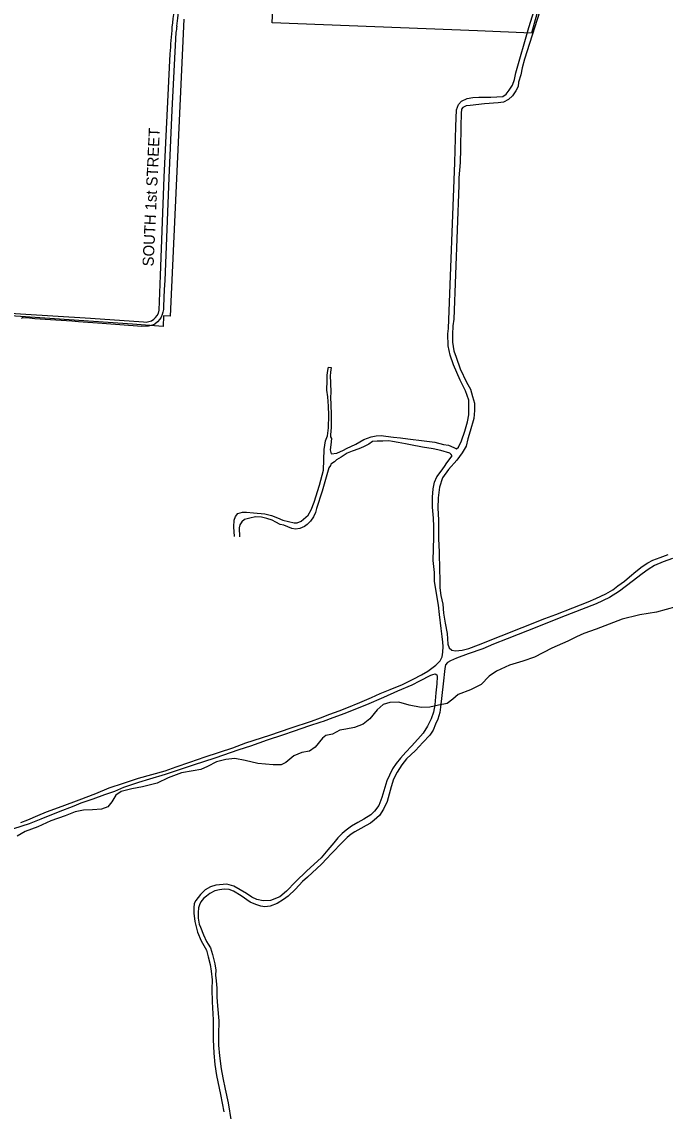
# Model space of a CAD drawing. Extents: x 0 to 712119, y 0 to 761125.
# Drawn here: x 687394 to 690289, y 712590 to 717493 of the extents above; entities that cross this region are included whole.
import ezdxf

# ---------------------------------------------------------------- set-up
doc = ezdxf.new("R2010")
doc.units = 0
for name, color, linetype in [('city boundary', 7, 'Continuous'), ('PAVED ROADS', 7, 'Continuous'), ('stream or creek', 7, 'Continuous'), ('street names', 7, 'Continuous')]:
    doc.layers.add(name, color=color, linetype=linetype)

msp = doc.modelspace()

# ---------------------------------------------------------------- linework, layer by layer
at = {"layer": 'city boundary'}
for points in [[(690044.8, 718736.9), (689687.7, 717441.8), (689443.8, 717451.5), (688520.5, 717488.4), (688580, 718786.9)], [(688122.8, 717504.2), (688061.8, 716168.6), (688031.8, 716169.7), (688029.6, 716121.6), (687891.7, 716132.5), (687210.4, 716178.3), (687210.4, 716178.3), (687176.8, 715523), (686686.3, 715553.4), (686716.7, 716211.4), (685409.5, 716300.9), (684103.5, 716392), (682775.5, 716458.9), (681438.2, 716525.9)]]:
    msp.add_lwpolyline(points, dxfattribs=at)
at = {"layer": 'PAVED ROADS'}
for points in [[(689839, 717899.5), (689656.5, 717325), (689646, 717286), (689640, 717254.5), (689629, 717220.5), (689627.5, 717201), (689617.5, 717182), (689601.5, 717159.5), (689584, 717143.5), (689561, 717131.5), (689538, 717127.5), (689476.5, 717123), (689411.5, 717116.5), (689393.5, 717114.5), (689378, 717107), (689373, 717100), (689371, 717080.5), (689369, 717023.5), (689368, 716920.5), (689366.5, 716860), (689361, 716791), (689360, 716758), (689337.5, 716155), (689333.5, 716125), (689331.5, 716085), (689331.5, 716051), (689338.5, 716012.5), (689348.5, 715983), (689367, 715931), (689395.5, 715871.5), (689413, 715839), (689422.5, 715807), (689430.5, 715776.5), (689431.5, 715743), (689428, 715707), (689411.5, 715651), (689400.5, 715616.5), (689393, 715583.5), (689375.5, 715552.5), (689351.5, 715519.5), (689314, 715477.5), (689287.5, 715440.5), (689273.5, 715398), (689267, 715350), (689265.5, 715304.5), (689268.5, 715252), (689268.9, 715167.8), (689271.2, 715106.6), (689273.9, 715025.2), (689275.3, 714985.5), (689274.4, 714944.9), (689279.8, 714911.1), (689288.5, 714872.8), (689291.7, 714831.5), (689298.6, 714785.9), (689307.2, 714740.7), (689310.4, 714691.9), (689316.8, 714675), (689328.7, 714664.5), (689345.6, 714661.8), (689375.7, 714665.4), (689405.4, 714673.2), (689448.9, 714688.8), (689748, 714807.5), (689796.9, 714826.2), (689872.6, 714855.9), (689942.5, 714883.2), (689977.3, 714897.9), (690021.5, 714918.5), (690052.6, 714936.3), (690075.9, 714954), (690105.2, 714976.2), (690128.5, 714994.9), (690157.2, 715019.5), (690184.6, 715041.4), (690211.5, 715058.7), (690233.4, 715070.6), (690265.8, 715082.5), (690302.8, 715095.2)], [(688351, 715176.5), (688348, 715219.5), (688349.5, 715249.5), (688355.5, 715267), (688366, 715279.5), (688386.5, 715286), (688405, 715286.5), (688437, 715283.5), (688487.5, 715279), (688517.5, 715271), (688544, 715261), (688569, 715250.5), (688594, 715244.5), (688619, 715238.5), (688633.5, 715238.5), (688650.5, 715246), (688683, 715272), (688695.5, 715296), (688709.5, 715331), (688733, 715407.5), (688751, 715475.5), (688753, 715521), (688754.5, 715567.5), (688761, 715607.5), (688769.5, 715629), (688774, 715665.5), (688775.5, 715723), (688774.5, 715762.5), (688771, 715804.5), (688766.5, 715835), (688767.5, 715878.5), (688768.5, 715903), (688771, 715923.5), (688773.5, 715938.5), (688786.5, 715937), (688783, 715915.5), (688782, 715898), (688782.5, 715869.5), (688784, 715823.5), (688783.5, 715804.5), (688786, 715728.5), (688786, 715697.5), (688785.5, 715666.5), (688783.5, 715634.5), (688783.5, 715625.5), (688787.5, 715617.5), (688784, 715589.5), (688782, 715566), (688786, 715549), (688811, 715551.5), (688841, 715565.5), (688855.5, 715573), (688896.5, 715592.5), (688933.5, 715612.5), (688966.5, 715625.5), (688988.5, 715630), (689010.5, 715631.5), (689032, 715628.5), (689066.5, 715623.5), (689098.5, 715620), (689131.5, 715616), (689204.5, 715606.5), (689253, 715601), (689291, 715590), (689313.5, 715587), (689338.5, 715576.5), (689349.5, 715571.5), (689359, 715578), (689373, 715607.5), (689388, 715650.5), (689399, 715693), (689405.5, 715723.5), (689405.5, 715760.5), (689405, 715790.5), (689390, 715832), (689366, 715879.5), (689337, 715949), (689322, 715992), (689313, 716034), (689311.5, 716088.5), (689313.5, 716112), (689343, 716859), (689347.5, 717021), (689350, 717096), (689358.5, 717120.5), (689372, 717135), (689398.5, 717148), (689423, 717152), (689451, 717153), (689505, 717153), (689559, 717157), (689573, 717167), (689587.5, 717184.5), (689601.5, 717207), (689610.5, 717232.5), (689617.5, 717262.5), (689675.5, 717466.5), (689771, 717774.5)], [(688087.4, 717444.9), (688068.4, 717094.5), (688055.1, 716790.3), (688036.8, 716328.4), (688035, 716287.5), (688031.1, 716211.8), (688030.7, 716197.4), (688028.9, 716186.8), (688024.6, 716175.2), (688020.5, 716164.2), (688014.6, 716154.6), (688004.5, 716142.7), (687992.5, 716132.5), (687981.1, 716127.6), (687963.9, 716123.7), (687953.6, 716122.9), (687934.4, 716122.3), (687754.9, 716135.8), (687649.2, 716143), (687618.2, 716146), (687522.9, 716151.8), (687452.1, 716156.3), (687427.8, 716158.7), (687399.4, 716161.1), (687396, 716160.5), (687392.5, 716158)], [(688011.5, 716194.5), (688018, 716351.5), (688035, 716794), (688061.5, 717349)], [(685672, 716284), (685849.5, 716276), (686009, 716268), (686289, 716251), (686686.5, 716224.5), (687030.5, 716202.5), (687387.5, 716179), (687703, 716158.5), (687941.5, 716142)], [(687389, 713889.5), (687421, 713901.5), (687465.5, 713920.5), (687505, 713937.5), (687575.5, 713963.5), (687652.5, 713991), (687727.5, 714020.5), (687786.5, 714045.5), (687851.5, 714066.5), (687918.5, 714088.5), (688039.5, 714122.5), (688089, 714140.5), (688149.5, 714160.5), (688219, 714185), (688343, 714225), (688402, 714247.5), (688510.5, 714282), (688606, 714315.5), (688697, 714346), (688738.5, 714361), (688780.3, 714377), (688821.1, 714392.7), (688856, 714406.2), (688914.1, 714430.1), (688967, 714452), (689007, 714469.4), (689050.9, 714487.6), (689106.8, 714511.2), (689155, 714533.9), (689192.4, 714554.4), (689220.9, 714570.5), (689256.3, 714597), (689275.8, 714617.5), (689285.1, 714634.4), (689288.8, 714656.8), (689289.8, 714682.1), (689287.9, 714701.4), (689285.6, 714727.2), (689281, 714763.1), (689272.7, 714826), (689268.6, 714867.4), (689262.1, 714902.4), (689251.5, 714975.3), (689251.5, 715014.9), (689245.5, 715068.8), (689247.4, 715173.1), (689248.3, 715222), (689246.5, 715259), (689242, 715308), (689242.5, 715354), (689245.5, 715391.5), (689251, 715421.5), (689261.5, 715445.5), (689280.5, 715471), (689296.5, 715492), (689306, 715508), (689330, 715539), (689326.5, 715545.5), (689319.5, 715551.5), (689279, 715563.5), (689244.5, 715571), (689197, 715579), (689143, 715588.5), (689120.5, 715594), (689087, 715599.5), (689062, 715604), (689045, 715606.5), (689018.5, 715605.5), (688993, 715605), (688972.5, 715603.5), (688955.5, 715592.5), (688932, 715580.5), (688910, 715570.5), (688880.5, 715560), (688858.5, 715551), (688831, 715533.5), (688809.5, 715522), (688800.5, 715512.5), (688785, 715502), (688783, 715495.5), (688775, 715485.5), (688745.5, 715380), (688720.5, 715302.5), (688715.5, 715285), (688707, 715264.5), (688692.5, 715245.5), (688677.5, 715231), (688665.5, 715221.5), (688645.5, 715213), (688626, 715210), (688609, 715212), (688573, 715227), (688556.5, 715231), (688537.5, 715241.5), (688520.5, 715250.5), (688496, 715257), (688472, 715263), (688445, 715264.5), (688420, 715259.5), (688396, 715252.5), (688383.5, 715242.5), (688375.5, 715229), (688372.5, 715216), (688373.5, 715175)], [(690321, 715078.3), (690279.2, 715061.9), (690240.3, 715045.5), (690212.1, 715028.6), (690184.7, 715008.3), (690140.6, 714974), (690082.9, 714930.4), (690038.8, 714901.8), (689978.5, 714874), (689819.9, 714811.6), (689719.3, 714772.1), (689578, 714715.8), (689516.6, 714692.3), (689468.7, 714670.7), (689402.3, 714648), (689349.7, 714628.8), (689323, 714617.1), (689309.8, 714610), (689300.5, 714599.3), (689297.6, 714583.3), (689289.6, 714513.2), (689283.5, 714461.2), (689278.4, 714409.1), (689275.5, 714384.2), (689265.7, 714354.2), (689255.6, 714331.3), (689245.2, 714305.7), (689230, 714283), (689197.8, 714249.4), (689165, 714213.2), (689125.2, 714175.3), (689103.9, 714148.3), (689082.6, 714115.6), (689066, 714084.4), (689055.1, 714050.1), (689047.5, 714017.5), (689038.5, 713984.3), (689021.5, 713950.2), (689003.3, 713921.6), (688979.6, 713899.9), (688962.1, 713886.6), (688942.7, 713876.7), (688919, 713862.9), (688892, 713848.2), (688876.4, 713836.4), (688857.9, 713821.7), (688839, 713802.3), (688785.5, 713748.2), (688766.2, 713727.5), (688741.6, 713701.5), (688679.8, 713644.2), (688656.6, 713624.4), (688625.4, 713588.8), (688592.3, 713558.2), (688572, 713543.7), (688542.8, 713525.4), (688511.7, 713512.6), (688488, 713510.1), (688469.2, 713513), (688447.4, 713520.5), (688421.2, 713530.8), (688380.2, 713560), (688346.1, 713580.7), (688326.6, 713587.7), (688303.9, 713590.2), (688283.1, 713587.2), (688261.8, 713581.8), (688239.1, 713569.9), (688224.8, 713558.6), (688211.9, 713547.7), (688199.6, 713532.9), (688192.6, 713519.5), (688189.2, 713506), (688186.7, 713484.3), (688187.7, 713459.6), (688191.7, 713432.4), (688198.1, 713418.6), (688212, 713383.8), (688224.3, 713353.7), (688232.7, 713341.8), (688242.1, 713326), (688252.5, 713295.4), (688261.9, 713253.9), (688267.3, 713224.7), (688265.8, 713202.8), (688267.8, 713177.6), (688270.8, 713143.5), (688271.8, 713103.9), (688273.8, 713064.4), (688279.7, 712997.7), (688278.2, 712934.2), (688278.7, 712887.3), (688283.2, 712838.8), (688290.1, 712780.3), (688298, 712740.8), (688308.9, 712688.9), (688321.8, 712627.5), (688335.6, 712544)], [(687358.3, 713863.1), (687427.8, 713885.4), (687480.8, 713906.6), (687558.4, 713937.4), (687628.8, 713964.7), (687660.8, 713977.5), (687714.8, 713996.5), (687767.5, 714014.9), (687812.4, 714031.1), (687853.3, 714048.2), (687920, 714071.3), (687969.2, 714086.1), (688040.4, 714106.3), (688166.9, 714149), (688263.8, 714180.4), (688371.4, 714217.3), (688424.7, 714234.2), (688499.7, 714260.8), (688568.4, 714283.4), (688620.2, 714301.7), (688685.2, 714324.3), (688740.2, 714342), (688751.7, 714345.6), (688795.5, 714362.5), (688848.4, 714381), (688882.1, 714395), (688946.9, 714421), (689023.3, 714454.1), (689086.2, 714482.2), (689150.8, 714509.7), (689184.2, 714526.9), (689234.7, 714553.2), (689244, 714556.3), (689253.8, 714558.6), (689261, 714553.7), (689263.2, 714546.5), (689261, 714514), (689257, 714473.4), (689252, 714419.7), (689246.2, 714385.3), (689235.5, 714355.4), (689219.9, 714322.8), (689199.8, 714291.9), (689176.1, 714263.8), (689147.1, 714233), (689122.1, 714206.2), (689098, 714179), (689078.8, 714155.3), (689062.2, 714131), (689047.9, 714102.9), (689036.3, 714076.6), (689027.4, 714047.2), (689014.4, 714002.1), (689000.2, 713966), (688980.1, 713940.1), (688963.6, 713924.5), (688933.4, 713904.1), (688905.3, 713888.9), (688876.8, 713872.9), (688854, 713855.5), (688835.7, 713840.3), (688816.5, 713820.7), (688797.3, 713797.5), (688771, 713766.7), (688756.3, 713748.9), (688740.5, 713730), (688675.6, 713671.8), (688625.8, 713622.7), (688585.2, 713580.3), (688554.1, 713554.9), (688513.4, 713539.1), (688480.1, 713537.4), (688450.7, 713543.6), (688429.2, 713553.2), (688404.9, 713570.7), (688347.6, 713603.4), (688316.5, 713611.8), (688266.2, 713606.8), (688242.5, 713600), (688218.8, 713586.4), (688197.8, 713565.5), (688177.5, 713538.4), (688169.6, 713524.9), (688167.3, 713506.2), (688167.3, 713481.9), (688172.4, 713444.7), (688184.3, 713395.3), (688200.1, 713356.9), (688225, 713315.7), (688232.3, 713285.2), (688241.4, 713250.1), (688246.5, 713220.8), (688249.9, 713181.2), (688248.1, 713139.2), (688250.9, 713082.7), (688254.3, 713001.3), (688254.9, 712913.5), (688258.3, 712851.9), (688262.8, 712800), (688270.2, 712751.7), (688288.3, 712664.8), (688303, 712587.4)]]:
    msp.add_lwpolyline(points, dxfattribs=at)
for centre, radius, start, end in [((685099.6, 717835.7), 2994, 352.9561, 355.9175), ((686923.8, 717655.8), 1181.6, 351.0756, 355.9373), ((606492.5, 723893.7), 81831.1, 355.412697, 355.496632), ((689505.9, 717267.5), 1429.6, 171.7562, 172.8725), ((687949.7, 716203.9), 62.5, 262.423, 351.3168)]:
    msp.add_arc(centre, radius, start, end, dxfattribs=at)
at = {"layer": 'stream or creek'}
msp.add_lwpolyline([(690337.2, 714860.2), (690249.2, 714836.2), (690175.2, 714824.2), (690168.2, 714822.4), (690095.2, 714804.2), (689978.3, 714759.2), (689923.2, 714740.2), (689890.5, 714724.9), (689850.3, 714706.2), (689779.3, 714674.2), (689701.3, 714634.2), (689648.3, 714615.2), (689588.3, 714597.2), (689530.3, 714570.2), (689496.3, 714548.2), (689461.3, 714511.2), (689413.2, 714486.2), (689357.2, 714465.2), (689333.3, 714444.2), (689307.3, 714425.2), (689269.3, 714417.2), (689229.2, 714408.2), (689190.3, 714407.2), (689137.3, 714417.2), (689090.3, 714431.2), (689049.3, 714429.2), (689020.3, 714420.2), (688993.3, 714396.2), (688959.2, 714356.2), (688929.3, 714332.2), (688890.2, 714317.2), (688851.2, 714310.2), (688824.2, 714305.2), (688792.3, 714287.2), (688761.3, 714281.2), (688747.3, 714269.2), (688714.2, 714228.2), (688688.3, 714210.2), (688654.2, 714205.2), (688618.3, 714189.2), (688582.2, 714160.2), (688561.3, 714149.2), (688525.3, 714149.2), (688456.3, 714155.2), (688398.3, 714169.2), (688352.3, 714177.2), (688311.3, 714173.2), (688270.3, 714162.2), (688229.3, 714141.2), (688199.2, 714128.2), (688165.3, 714122.2), (688112.3, 714113.2), (688052.3, 714090.2), (688002.3, 714066.2), (687936.2, 714050.2), (687888.2, 714041.2), (687840.2, 714029.2), (687816.3, 714012.2), (687798.3, 713982.2), (687780.2, 713960.2), (687752.2, 713950.2), (687711.3, 713946.2), (687671.3, 713945.2), (687633.3, 713938.2), (687588.2, 713920.2), (687524.3, 713897.2), (687465.3, 713870.2), (687408.3, 713849.2), (687372.2, 713828.2)], dxfattribs=at)

# ---------------------------------------------------------------- texts
at = {"layer": 'street names'}
msp.add_text('SOUTH 1st STREET', height=50, rotation=87.3497, dxfattribs=at).set_placement((687986.6, 716391.2))

doc.saveas('drawing.dxf')
